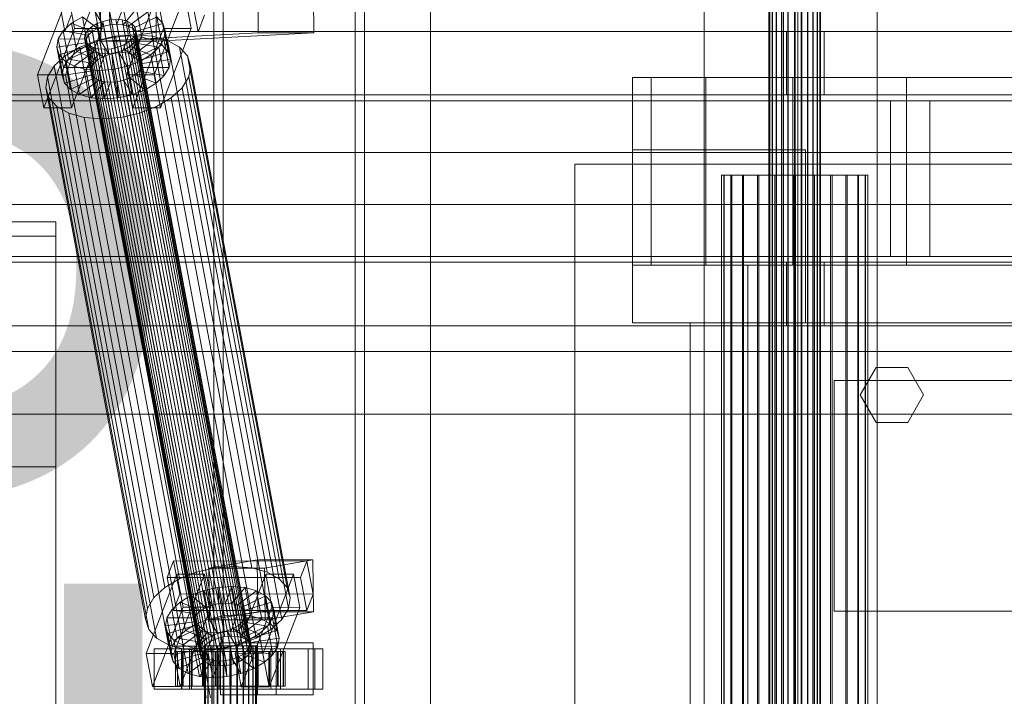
# Model space of a CAD drawing. Header units: millimetres. Extents: x -2233 to 61924, y -68080 to 6847.
# Tile 467 of 656: x 8966 to 9307, y -17870 to -17635. Entities that reach past the tile are written whole.
import ezdxf

# ---------------------------------------------------------------- set-up
doc = ezdxf.new("R2010")
doc.units = ezdxf.units.MM
for name, color, linetype, lineweight in [('COTAS_O', 1, 'Continuous', 0), ('superior_C01', 7, 'Continuous', 0), ('superior_mezcladora', 7, 'Continuous', 0)]:
    doc.layers.add(name, color=color, linetype=linetype, lineweight=lineweight)
doc.dimstyles.new('R19_100', dxfattribs={"dimtxt": 250, "dimasz": 150, "dimexe": 150, "dimexo": 80, "dimgap": 100, "dimtad": 1, "dimtih": 1, "dimtoh": 1, "dimdsep": 46, "dimcen": 0.09, "dimadec": 0, "dimazin": 0, "dimtfac": 1, "dimtdec": 4, "dimtofl": 0, "dimtmove": 0, "dimatfit": 3, "dimfxl": 1, "dimtolj": 1, "dimtzin": 0, "dimarcsym": 0})

# ---------------------------------------------------------------- blocks, each defined once
blk = doc.blocks.new('DIM_R28_41')
at = {"layer": 'COTAS_O'}
for p, q in [((9108.38, -17350), (9063.38, -17500)), ((9808.38, -17350), (9108.38, -17350)), ((9108.38, -18650), (9108.38, -17350)), ((9108.38, -17350), (9153.38, -17500)), ((9108.38, -18650), (9063.38, -18500)), ((9108.38, -18650), (9153.38, -18500)), ((9808.38, -18650), (9108.38, -18650))]:
    blk.add_line(p, q, dxfattribs=at)
blk.add_text('1300 O', height=250, rotation=90, dxfattribs=at).set_placement((9008.38, -18000))

msp = doc.modelspace()

# ---------------------------------------------------------------- linework, layer by layer
at = {"layer": 'superior_C01'}
for p, q in [((9203.297, -17020), (9203.297, -18980)), ((9230.797, -17020), (9230.797, -18980)), ((9235.797, -18980), (9235.797, -17020)), ((9263.297, -18980), (9263.297, -17020)), ((9225.663, -18440), (9225.663, -17560)), ((9225.944, -18440), (9225.944, -17560)), ((9225.996, -18440), (9225.996, -17560)), ((9226.819, -18440), (9226.819, -17560)), ((9226.919, -18440), (9226.919, -17560)), ((9228.228, -18440), (9228.228, -17560)), ((9228.37, -18440), (9228.37, -17560)), ((9230.076, -18440), (9230.076, -17560)), ((9230.25, -18440), (9230.25, -17560)), ((9232.236, -18440), (9232.236, -17560)), ((9232.431, -18440), (9232.431, -17560)), ((9234.562, -18440), (9234.562, -17560)), ((9234.763, -18440), (9234.763, -17560)), ((9236.895, -18440), (9236.895, -17560)), ((9237.089, -18440), (9237.089, -17560)), ((9239.075, -18440), (9239.075, -17560)), ((9239.25, -18440), (9239.25, -17560)), ((9240.955, -18440), (9240.955, -17560)), ((9241.098, -18440), (9241.098, -17560)), ((9242.406, -18440), (9242.406, -17560)), ((9242.507, -18440), (9242.507, -17560)), ((9243.329, -17560), (9243.329, -18440)), ((9243.382, -18440), (9243.382, -17560)), ((9243.662, -18440), (9243.662, -17560)), ((9033.245, -17575), (9033.245, -18425)), ((9036.481, -18425), (9036.481, -17575)), ((9082.164, -18425), (9082.164, -17575)), ((9085.399, -17575), (9085.399, -18425)), ((8993.904, -17624.356), (8993.972, -17642.354)), ((9013.231, -17642.354), (9013.163, -17624.356)), ((9048.604, -17639.486), (9048.535, -17621.488)), ((9067.794, -17621.488), (9067.863, -17639.486)), ((8982.712, -17626.449), (8972.08, -17653.98)), ((8979.38, -17627.592), (8981.532, -17639.061)), ((8981.709, -17653.992), (8992.342, -17626.461)), ((8984.864, -17637.917), (8982.712, -17626.449)), ((8992.342, -17626.461), (8994.494, -17637.929)), ((9013.527, -17626.487), (9002.894, -17654.019)), ((9012.524, -17654.031), (9023.157, -17626.499)), ((9015.679, -17637.955), (9013.527, -17626.487)), ((9023.157, -17626.499), (9025.309, -17637.967)), ((9027.755, -17639.118), (9025.603, -17627.65)), ((8996.88, -17631.1), (8997.233, -17636.643)), ((8998.725, -17640.93), (8996.88, -17631.1)), ((9001.759, -17630.735), (8999.544, -17636.47)), ((9006.351, -17631.112), (9001.719, -17636.649)), ((9003.604, -17640.564), (9001.759, -17630.735)), ((9008.196, -17640.942), (9006.351, -17631.112)), ((8981.532, -17639.061), (8983.747, -17633.325)), ((8983.81, -17636.164), (8987.589, -17633.91)), ((8987.589, -17633.91), (8992.832, -17637.975)), ((8989.433, -17643.74), (8987.589, -17633.91)), ((8992.047, -17632.183), (8994.944, -17637.157)), ((8993.892, -17642.013), (8992.047, -17632.183)), ((8996.926, -17635.005), (8999.237, -17634.832)), ((8999.237, -17634.832), (9001.412, -17635.011)), ((9039.353, -17848.631), (8999.237, -17634.832)), ((9010.344, -17632.206), (9003.61, -17637.167)), ((9013.464, -17633.943), (9005.088, -17637.99)), ((9012.188, -17642.036), (9010.344, -17632.206)), ((9015.308, -17643.772), (9013.464, -17633.943)), ((9013.464, -17633.943), (9015.5, -17636.203)), ((9029.97, -17633.382), (9027.755, -17639.118)), ((8974.231, -17665.449), (8984.864, -17637.917)), ((8980.967, -17638.79), (8983.81, -17636.164)), ((8983.81, -17636.164), (8991.042, -17639.042)), ((8985.654, -17645.994), (8983.81, -17636.164)), ((8994.494, -17637.929), (8983.861, -17665.461)), ((8994.494, -17637.929), (8984.864, -17637.917)), ((8989.388, -17638.648), (8990.734, -17637.404)), ((8990.734, -17637.404), (8992.524, -17636.336)), ((9030.851, -17851.202), (8990.734, -17637.404)), ((8992.832, -17637.975), (8991.042, -17639.042)), ((8992.524, -17636.336), (8994.636, -17635.518)), ((9032.641, -17850.135), (8992.524, -17636.336)), ((8994.944, -17637.157), (8992.832, -17637.975)), ((8992.832, -17637.975), (8994.676, -17647.804)), ((8994.636, -17635.518), (8996.926, -17635.005)), ((9034.753, -17849.317), (8994.636, -17635.518)), ((8997.233, -17636.643), (8994.944, -17637.157)), ((8994.944, -17637.157), (8996.788, -17646.986)), ((9037.042, -17848.804), (8996.926, -17635.005)), ((8999.544, -17636.47), (8997.233, -17636.643)), ((8997.233, -17636.643), (8999.077, -17646.473)), ((8999.544, -17636.47), (9001.388, -17646.3)), ((9001.719, -17636.649), (8999.544, -17636.47)), ((9001.412, -17635.011), (9003.303, -17635.529)), ((9041.528, -17848.809), (9001.412, -17635.011)), ((9001.719, -17636.649), (9003.564, -17646.479)), ((9003.61, -17637.167), (9001.719, -17636.649)), ((9003.303, -17635.529), (9004.781, -17636.352)), ((9043.419, -17849.328), (9003.303, -17635.529)), ((9003.61, -17637.167), (9005.455, -17646.997)), ((9005.088, -17637.99), (9003.61, -17637.167)), ((9004.781, -17636.352), (9005.745, -17637.422)), ((9044.897, -17850.15), (9004.781, -17636.352)), ((9005.046, -17665.487), (9015.679, -17637.955)), ((9005.088, -17637.99), (9006.933, -17647.82)), ((9006.053, -17639.061), (9005.088, -17637.99)), ((9005.745, -17637.422), (9006.13, -17638.668)), ((9045.862, -17851.221), (9005.745, -17637.422)), ((9015.5, -17636.203), (9006.053, -17639.061)), ((9025.309, -17637.967), (9014.676, -17665.499)), ((9017.344, -17646.033), (9015.5, -17636.203)), ((9015.5, -17636.203), (9016.313, -17638.834)), ((9025.309, -17637.967), (9015.679, -17637.955)), ((8978.788, -17644.431), (8979.254, -17641.61)), ((8979.254, -17641.61), (8980.967, -17638.79)), ((8979.254, -17641.61), (8988.884, -17641.622)), ((8981.098, -17651.44), (8979.254, -17641.61)), ((8980.967, -17638.79), (8989.695, -17640.286)), ((8982.811, -17648.62), (8980.967, -17638.79)), ((8981.532, -17639.061), (9027.755, -17639.118)), ((8988.356, -17641.32), (8988.576, -17639.983)), ((8988.741, -17642.566), (8988.356, -17641.32)), ((9028.472, -17855.119), (8988.356, -17641.32)), ((8988.576, -17639.983), (8989.388, -17638.648)), ((9028.693, -17853.782), (8988.576, -17639.983)), ((8988.884, -17641.622), (8988.663, -17642.958)), ((8989.695, -17640.286), (8988.884, -17641.622)), ((8988.884, -17641.622), (8990.728, -17651.452)), ((9029.504, -17852.446), (8989.388, -17638.648)), ((8991.042, -17639.042), (8989.695, -17640.286)), ((8989.695, -17640.286), (8991.539, -17650.116)), ((8991.042, -17639.042), (8992.886, -17648.872)), ((8992.653, -17642.107), (8999.114, -17640.659)), ((8998.725, -17640.93), (8993.892, -17642.013)), ((9048.604, -17639.486), (8993.972, -17642.354)), ((9003.604, -17640.564), (8998.725, -17640.93)), ((8999.077, -17646.473), (8998.725, -17640.93)), ((8999.114, -17640.659), (9005.636, -17640.17)), ((9033.697, -17824.968), (8999.114, -17640.659)), ((9001.388, -17646.3), (9003.604, -17640.564)), ((9003.564, -17646.479), (9008.196, -17640.942)), ((9008.196, -17640.942), (9003.604, -17640.564)), ((9005.098, -17641.341), (9003.752, -17642.585)), ((9005.91, -17640.005), (9005.098, -17641.341)), ((9045.215, -17855.139), (9005.098, -17641.341)), ((9005.406, -17642.979), (9006.217, -17641.643)), ((9005.636, -17640.17), (9011.775, -17640.674)), ((9040.219, -17824.479), (9005.636, -17640.17)), ((9006.13, -17638.668), (9005.91, -17640.005)), ((9005.91, -17640.005), (9046.026, -17853.804)), ((9006.053, -17639.061), (9007.897, -17648.891)), ((9006.438, -17640.307), (9006.053, -17639.061)), ((9046.247, -17852.467), (9006.13, -17638.668)), ((9006.217, -17641.643), (9006.438, -17640.307)), ((9006.217, -17641.643), (9015.847, -17641.655)), ((9008.062, -17651.473), (9006.217, -17641.643)), ((9016.313, -17638.834), (9006.438, -17640.307)), ((9006.438, -17640.307), (9008.282, -17650.137)), ((9012.188, -17642.036), (9008.196, -17640.942)), ((9011.775, -17640.674), (9017.112, -17642.137)), ((9046.358, -17824.984), (9011.775, -17640.674)), ((9067.863, -17639.486), (9013.231, -17642.354)), ((9015.847, -17641.655), (9014.134, -17644.475)), ((9016.313, -17638.834), (9015.847, -17641.655)), ((9015.847, -17641.655), (9017.691, -17651.485)), ((9018.157, -17648.664), (9016.313, -17638.834)), ((9067.863, -17639.486), (9048.604, -17639.486)), ((8978.788, -17644.431), (8988.663, -17642.958)), ((8979.601, -17647.062), (8978.788, -17644.431)), ((8980.633, -17654.261), (8978.788, -17644.431)), ((8979.601, -17647.062), (8989.048, -17644.204)), ((8981.64, -17647.428), (8986.693, -17644.416)), ((8989.433, -17643.74), (8985.654, -17645.994)), ((8986.693, -17644.416), (8992.653, -17642.107)), ((9021.276, -17828.725), (8986.693, -17644.416)), ((8988.663, -17642.958), (8989.048, -17644.204)), ((8988.663, -17642.958), (8990.507, -17652.788)), ((8989.705, -17643.637), (8988.741, -17642.566)), ((9028.857, -17856.365), (8988.741, -17642.566)), ((8989.048, -17644.204), (8990.012, -17645.275)), ((8989.048, -17644.204), (8990.892, -17654.034)), ((8993.892, -17642.013), (8989.433, -17643.74)), ((8994.676, -17647.804), (8989.433, -17643.74)), ((8991.183, -17644.459), (8989.705, -17643.637)), ((9029.821, -17857.435), (8989.705, -17643.637)), ((8993.074, -17644.978), (8991.183, -17644.459)), ((9031.299, -17858.258), (8991.183, -17644.459)), ((9027.236, -17826.416), (8992.653, -17642.107)), ((8995.249, -17645.156), (8993.074, -17644.978)), ((9033.191, -17858.776), (8993.074, -17644.978)), ((8996.788, -17646.986), (8993.892, -17642.013)), ((8993.972, -17642.354), (9013.231, -17642.354)), ((8997.56, -17644.983), (8995.249, -17645.156)), ((9035.366, -17858.955), (8995.249, -17645.156)), ((8999.85, -17644.47), (8997.56, -17644.983)), ((9037.677, -17858.782), (8997.56, -17644.983)), ((9001.962, -17643.652), (8999.85, -17644.47)), ((9039.966, -17858.269), (8999.85, -17644.47)), ((9003.752, -17642.585), (9001.962, -17643.652)), ((9042.078, -17857.451), (9001.962, -17643.652)), ((9002.269, -17645.29), (9004.059, -17644.223)), ((9043.868, -17856.383), (9003.752, -17642.585)), ((9004.059, -17644.223), (9005.406, -17642.979)), ((9011.291, -17647.101), (9004.059, -17644.223)), ((9004.059, -17644.223), (9005.904, -17654.053)), ((9014.134, -17644.475), (9005.406, -17642.979)), ((9005.406, -17642.979), (9007.25, -17652.809)), ((9005.455, -17646.997), (9012.188, -17642.036)), ((9006.933, -17647.82), (9015.308, -17643.772)), ((9014.134, -17644.475), (9011.291, -17647.101)), ((9015.308, -17643.772), (9012.188, -17642.036)), ((9015.978, -17654.305), (9014.134, -17644.475)), ((9017.344, -17646.033), (9015.308, -17643.772)), ((9017.112, -17642.137), (9021.284, -17644.459)), ((9051.695, -17826.446), (9017.112, -17642.137)), ((9021.284, -17644.459), (9024.005, -17647.481)), ((9055.867, -17828.768), (9021.284, -17644.459)), ((8977.84, -17650.939), (8981.64, -17647.428)), ((8981.637, -17649.322), (8979.601, -17647.062)), ((8981.445, -17656.892), (8979.601, -17647.062)), ((8982.811, -17648.62), (8981.098, -17651.44)), ((8981.637, -17649.322), (8990.012, -17645.275)), ((9016.224, -17831.737), (8981.64, -17647.428)), ((8985.654, -17645.994), (8982.811, -17648.62)), ((8991.539, -17650.116), (8982.811, -17648.62)), ((8984.757, -17651.059), (8991.491, -17646.098)), ((8992.886, -17648.872), (8985.654, -17645.994)), ((8988.75, -17652.153), (8993.382, -17646.616)), ((8990.012, -17645.275), (8991.491, -17646.098)), ((8990.012, -17645.275), (8991.857, -17655.105)), ((8991.491, -17646.098), (8993.382, -17646.616)), ((8991.491, -17646.098), (8993.335, -17655.927)), ((8992.886, -17648.872), (8994.676, -17647.804)), ((8993.342, -17652.53), (8995.557, -17646.795)), ((8993.382, -17646.616), (8995.557, -17646.795)), ((8993.382, -17646.616), (8995.226, -17656.446)), ((8994.676, -17647.804), (8996.788, -17646.986)), ((8995.557, -17646.795), (8997.868, -17646.622)), ((8995.557, -17646.795), (8997.401, -17656.624)), ((8996.788, -17646.986), (8999.077, -17646.473)), ((8997.868, -17646.622), (9000.157, -17646.108)), ((8998.22, -17652.165), (8997.868, -17646.622)), ((8997.868, -17646.622), (8999.712, -17656.451)), ((8999.077, -17646.473), (9001.388, -17646.3)), ((9000.157, -17646.108), (9002.269, -17645.29)), ((9003.054, -17651.082), (9000.157, -17646.108)), ((9000.157, -17646.108), (9002.002, -17655.938)), ((9001.388, -17646.3), (9003.564, -17646.479)), ((9007.512, -17649.355), (9002.269, -17645.29)), ((9002.269, -17645.29), (9004.113, -17655.12)), ((9003.564, -17646.479), (9005.455, -17646.997)), ((9005.455, -17646.997), (9006.933, -17647.82)), ((9006.933, -17647.82), (9007.897, -17648.891)), ((9011.291, -17647.101), (9007.512, -17649.355)), ((9007.897, -17648.891), (9017.344, -17646.033)), ((9013.136, -17656.931), (9011.291, -17647.101)), ((9018.157, -17648.664), (9017.344, -17646.033)), ((9024.005, -17647.481), (9025.092, -17650.998)), ((9058.588, -17831.79), (9024.005, -17647.481)), ((8975.55, -17654.709), (8977.84, -17650.939)), ((9012.423, -17835.248), (8977.84, -17650.939)), ((8981.098, -17651.44), (8980.633, -17654.261)), ((8990.728, -17651.452), (8981.098, -17651.44)), ((8984.757, -17651.059), (8981.637, -17649.322)), ((8983.481, -17659.152), (8981.637, -17649.322)), ((8988.75, -17652.153), (8984.757, -17651.059)), ((8986.602, -17660.889), (8984.757, -17651.059)), ((8990.507, -17652.788), (8990.728, -17651.452)), ((8990.728, -17651.452), (8991.539, -17650.116)), ((8991.539, -17650.116), (8992.886, -17648.872)), ((9003.054, -17651.082), (8998.22, -17652.165)), ((9007.512, -17649.355), (9003.054, -17651.082)), ((9004.898, -17660.912), (9003.054, -17651.082)), ((9008.062, -17651.473), (9007.25, -17652.809)), ((9009.356, -17659.184), (9007.512, -17649.355)), ((9007.897, -17648.891), (9008.282, -17650.137)), ((9008.282, -17650.137), (9008.062, -17651.473)), ((9017.691, -17651.485), (9008.062, -17651.473)), ((9008.282, -17650.137), (9018.157, -17648.664)), ((9015.978, -17654.305), (9017.691, -17651.485)), ((9017.691, -17651.485), (9018.157, -17648.664)), ((9025.092, -17650.998), (9024.469, -17654.769)), ((9059.675, -17835.307), (9025.092, -17650.998)), ((8981.709, -17653.992), (8972.08, -17653.98)), ((8972.08, -17653.98), (8974.231, -17665.449)), ((8974.927, -17658.48), (8975.55, -17654.709)), ((9010.133, -17839.018), (8975.55, -17654.709)), ((8990.507, -17652.788), (8980.633, -17654.261)), ((8980.633, -17654.261), (8981.445, -17656.892)), ((8990.892, -17654.034), (8981.445, -17656.892)), ((8983.861, -17665.461), (8981.709, -17653.992)), ((8991.857, -17655.105), (8983.481, -17659.152)), ((8993.342, -17652.53), (8988.75, -17652.153)), ((8990.594, -17661.983), (8988.75, -17652.153)), ((8990.892, -17654.034), (8990.507, -17652.788)), ((8991.857, -17655.105), (8990.892, -17654.034)), ((8993.335, -17655.927), (8991.857, -17655.105)), ((8998.22, -17652.165), (8993.342, -17652.53)), ((8995.186, -17662.36), (8993.342, -17652.53)), ((9000.065, -17661.995), (8998.22, -17652.165)), ((9004.113, -17655.12), (9002.002, -17655.938)), ((9012.524, -17654.031), (9002.894, -17654.019)), ((9002.894, -17654.019), (9005.046, -17665.487)), ((9005.904, -17654.053), (9004.113, -17655.12)), ((9004.113, -17655.12), (9009.356, -17659.184)), ((9007.25, -17652.809), (9005.904, -17654.053)), ((9005.904, -17654.053), (9013.136, -17656.931)), ((9007.25, -17652.809), (9015.978, -17654.305)), ((9014.676, -17665.499), (9012.524, -17654.031)), ((9013.136, -17656.931), (9015.978, -17654.305)), ((9024.469, -17654.769), (9022.179, -17658.539)), ((9024.469, -17654.769), (9059.052, -17839.078)), ((8976.014, -17661.997), (8974.927, -17658.48)), ((9009.511, -17842.789), (8974.927, -17658.48)), ((8981.445, -17656.892), (8983.481, -17659.152)), ((8993.335, -17655.927), (8986.602, -17660.889)), ((8995.226, -17656.446), (8990.594, -17661.983)), ((8995.226, -17656.446), (8993.335, -17655.927)), ((8997.401, -17656.624), (8995.186, -17662.36)), ((8997.401, -17656.624), (8995.226, -17656.446)), ((8999.712, -17656.451), (8997.401, -17656.624)), ((9002.002, -17655.938), (8999.712, -17656.451)), ((8999.712, -17656.451), (9000.065, -17661.995)), ((9002.002, -17655.938), (9004.898, -17660.912)), ((9009.356, -17659.184), (9013.136, -17656.931)), ((9022.179, -17658.539), (9018.379, -17662.05)), ((9056.762, -17842.848), (9022.179, -17658.539)), ((8978.736, -17665.019), (8976.014, -17661.997)), ((9010.597, -17846.306), (8976.014, -17661.997)), ((8983.481, -17659.152), (8986.602, -17660.889)), ((8986.602, -17660.889), (8990.594, -17661.983)), ((8990.594, -17661.983), (8995.186, -17662.36)), ((8995.186, -17662.36), (9000.065, -17661.995)), ((9000.065, -17661.995), (9004.898, -17660.912)), ((9004.898, -17660.912), (9009.356, -17659.184)), ((9018.379, -17662.05), (9013.326, -17665.062)), ((9052.962, -17846.359), (9018.379, -17662.05)), ((8974.231, -17665.449), (8983.861, -17665.461)), ((8982.907, -17667.341), (8978.736, -17665.019)), ((9013.319, -17849.328), (8978.736, -17665.019)), ((9005.046, -17665.487), (9014.676, -17665.499)), ((9013.326, -17665.062), (9007.367, -17667.371)), ((9047.91, -17849.371), (9013.326, -17665.062)), ((8988.244, -17668.803), (8982.907, -17667.341)), ((9017.49, -17851.65), (8982.907, -17667.341)), ((8994.383, -17669.308), (8988.244, -17668.803)), ((9022.827, -17853.113), (8988.244, -17668.803)), ((9000.905, -17668.819), (8994.383, -17669.308)), ((9007.367, -17667.371), (9000.905, -17668.819)), ((9035.488, -17853.128), (9000.905, -17668.819)), ((9041.95, -17851.68), (9007.367, -17667.371)), ((9028.966, -17853.617), (8994.383, -17669.308)), ((9210.056, -17688.85), (9209.264, -17688.85)), ((9209.264, -17688.85), (9210.203, -17688.85)), ((9209.264, -18311.15), (9209.264, -17688.85)), ((9212.525, -17688.85), (9210.056, -17688.85)), ((9210.056, -18311.15), (9210.056, -17688.85)), ((9210.203, -17688.85), (9212.809, -17688.85)), ((9210.203, -18311.15), (9210.203, -17688.85)), ((9216.502, -17688.85), (9212.525, -17688.85)), ((9212.525, -18311.15), (9212.525, -17688.85)), ((9212.809, -17688.85), (9216.904, -17688.85)), ((9212.809, -18311.15), (9212.809, -17688.85)), ((9221.717, -17688.85), (9216.502, -17688.85)), ((9216.502, -18311.15), (9216.502, -17688.85)), ((9216.904, -17688.85), (9222.21, -17688.85)), ((9216.904, -18311.15), (9216.904, -17688.85)), ((9227.814, -17688.85), (9221.717, -17688.85)), ((9221.717, -18311.15), (9221.717, -17688.85)), ((9222.21, -17688.85), (9228.364, -17688.85)), ((9222.21, -18311.15), (9222.21, -17688.85)), ((9234.378, -17688.85), (9227.814, -17688.85)), ((9227.814, -18311.15), (9227.814, -17688.85)), ((9228.364, -17688.85), (9234.947, -17688.85)), ((9228.364, -18311.15), (9228.364, -17688.85)), ((9240.962, -17688.85), (9234.378, -17688.85)), ((9234.378, -18311.15), (9234.378, -17688.85)), ((9234.947, -17688.85), (9241.511, -17688.85)), ((9234.947, -18311.15), (9234.947, -17688.85)), ((9247.116, -17688.85), (9240.962, -17688.85)), ((9240.962, -18311.15), (9240.962, -17688.85)), ((9241.511, -17688.85), (9247.608, -17688.85)), ((9241.511, -18311.15), (9241.511, -17688.85)), ((9252.421, -17688.85), (9247.116, -17688.85)), ((9247.116, -18311.15), (9247.116, -17688.85)), ((9247.608, -17688.85), (9252.823, -17688.85)), ((9247.608, -18311.15), (9247.608, -17688.85)), ((9256.516, -17688.85), (9252.421, -17688.85)), ((9252.421, -18311.15), (9252.421, -17688.85)), ((9252.823, -17688.85), (9256.801, -17688.85)), ((9252.823, -18311.15), (9252.823, -17688.85)), ((9259.122, -17688.85), (9256.516, -17688.85)), ((9256.516, -18311.15), (9256.516, -17688.85)), ((9256.801, -17688.85), (9259.269, -17688.85)), ((9256.801, -18311.15), (9256.801, -17688.85)), ((9260.061, -17688.85), (9259.122, -17688.85)), ((9259.122, -17688.85), (9259.122, -18311.15)), ((9259.269, -17688.85), (9260.061, -17688.85)), ((9259.269, -18311.15), (9259.269, -17688.85)), ((9260.061, -18311.15), (9260.061, -17688.85)), ((1103.221, -17750), (10242.208, -17750)), ((10243.564, -17750), (1104.577, -17750)), ((8578.496, -17771.702), (9012.039, -17771.702)), ((9013.647, -17771.702), (8580.104, -17771.702)), ((9012.039, -17771.702), (9030.483, -17870)), ((9012.039, -17771.702), (9013.647, -17771.702)), ((9012.039, -17771.702), (9445.582, -17771.702)), ((9032.091, -17870), (9013.647, -17771.702)), ((9447.19, -17771.702), (9013.647, -17771.702)), ((9019.253, -17822.549), (9017.037, -17828.285)), ((9021.404, -17834.017), (9019.253, -17822.549)), ((9019.253, -17822.549), (9065.475, -17822.606)), ((9048.227, -17822.189), (9031.483, -17825.057)), ((9048.45, -17840.17), (9048.227, -17822.189)), ((9048.227, -17822.189), (9067.486, -17822.189)), ((9050.742, -17825.057), (9067.486, -17822.189)), ((9063.26, -17828.342), (9065.475, -17822.606)), ((9065.475, -17822.606), (9067.627, -17834.074)), ((9067.486, -17822.189), (9067.71, -17840.17)), ((9033.697, -17824.968), (9027.236, -17826.416)), ((9050.742, -17825.057), (9031.483, -17825.057)), ((9031.483, -17825.057), (9031.707, -17843.038)), ((9040.219, -17824.479), (9033.697, -17824.968)), ((9046.358, -17824.984), (9040.219, -17824.479)), ((9051.695, -17826.446), (9046.358, -17824.984)), ((9050.966, -17843.038), (9050.742, -17825.057)), ((9020.369, -17827.141), (9009.737, -17854.673)), ((9021.276, -17828.725), (9016.224, -17831.737)), ((9063.26, -17828.342), (9017.037, -17828.285)), ((9017.037, -17828.285), (9019.189, -17839.753)), ((9019.366, -17854.685), (9029.999, -17827.153)), ((9022.521, -17838.609), (9020.369, -17827.141)), ((9020.369, -17827.141), (9029.999, -17827.153)), ((9027.236, -17826.416), (9021.276, -17828.725)), ((9029.999, -17827.153), (9032.151, -17838.621)), ((9051.184, -17827.179), (9040.552, -17854.711)), ((9050.181, -17854.723), (9060.814, -17827.191)), ((9053.336, -17838.647), (9051.184, -17827.179)), ((9051.184, -17827.179), (9060.814, -17827.191)), ((9055.867, -17828.768), (9051.695, -17826.446)), ((9058.588, -17831.79), (9055.867, -17828.768)), ((9060.814, -17827.191), (9062.966, -17838.659)), ((9065.412, -17839.81), (9063.26, -17828.342)), ((9016.224, -17831.737), (9012.423, -17835.248)), ((9025.246, -17834.603), (9029.704, -17832.875)), ((9029.704, -17832.875), (9034.537, -17831.792)), ((9029.704, -17832.875), (9032.601, -17837.849)), ((9031.549, -17842.705), (9029.704, -17832.875)), ((9034.537, -17831.792), (9039.416, -17831.427)), ((9034.537, -17831.792), (9034.89, -17837.336)), ((9036.382, -17841.622), (9034.537, -17831.792)), ((9039.416, -17831.427), (9037.201, -17837.163)), ((9044.008, -17831.804), (9039.376, -17837.341)), ((9041.261, -17841.257), (9039.416, -17831.427)), ((9039.416, -17831.427), (9044.008, -17831.804)), ((9048.001, -17832.898), (9041.267, -17837.86)), ((9045.853, -17841.634), (9044.008, -17831.804)), ((9044.008, -17831.804), (9048.001, -17832.898)), ((9049.845, -17842.728), (9048.001, -17832.898)), ((9048.001, -17832.898), (9051.121, -17834.635)), ((9059.675, -17835.307), (9058.588, -17831.79)), ((9012.423, -17835.248), (9010.133, -17839.018)), ((9019.189, -17839.753), (9021.404, -17834.017)), ((9067.627, -17834.074), (9021.404, -17834.017)), ((9021.467, -17836.856), (9025.246, -17834.603)), ((9025.246, -17834.603), (9030.489, -17838.667)), ((9027.091, -17844.433), (9025.246, -17834.603)), ((9051.121, -17834.635), (9042.746, -17838.682)), ((9052.966, -17844.465), (9051.121, -17834.635)), ((9051.121, -17834.635), (9053.157, -17836.895)), ((9059.052, -17839.078), (9059.675, -17835.307)), ((9067.627, -17834.074), (9065.412, -17839.81)), ((9010.133, -17839.018), (9009.511, -17842.789)), ((9011.888, -17866.141), (9022.521, -17838.609)), ((9016.911, -17842.302), (9018.624, -17839.482)), ((9018.624, -17839.482), (9021.467, -17836.856)), ((9018.624, -17839.482), (9027.352, -17840.978)), ((9020.468, -17849.312), (9018.624, -17839.482)), ((9019.189, -17839.753), (9065.412, -17839.81)), ((9021.467, -17836.856), (9028.699, -17839.734)), ((9023.311, -17846.686), (9021.467, -17836.856)), ((9032.151, -17838.621), (9021.518, -17866.153)), ((9032.151, -17838.621), (9022.521, -17838.609)), ((9028.699, -17839.734), (9027.352, -17840.978)), ((9030.489, -17838.667), (9028.699, -17839.734)), ((9028.699, -17839.734), (9030.543, -17849.564)), ((9032.601, -17837.849), (9030.489, -17838.667)), ((9030.489, -17838.667), (9032.333, -17848.497)), ((9034.89, -17837.336), (9032.601, -17837.849)), ((9032.601, -17837.849), (9034.445, -17847.679)), ((9037.201, -17837.163), (9034.89, -17837.336)), ((9034.89, -17837.336), (9036.735, -17847.165)), ((9037.201, -17837.163), (9039.046, -17846.992)), ((9039.376, -17837.341), (9037.201, -17837.163)), ((9039.376, -17837.341), (9041.221, -17847.171)), ((9041.267, -17837.86), (9039.376, -17837.341)), ((9041.267, -17837.86), (9043.112, -17847.689)), ((9042.746, -17838.682), (9041.267, -17837.86)), ((9042.703, -17866.179), (9053.336, -17838.647)), ((9042.746, -17838.682), (9044.59, -17848.512)), ((9043.71, -17839.753), (9042.746, -17838.682)), ((9053.157, -17836.895), (9043.71, -17839.753)), ((9043.71, -17839.753), (9045.554, -17849.583)), ((9044.095, -17840.999), (9043.71, -17839.753)), ((9053.97, -17839.526), (9044.095, -17840.999)), ((9062.966, -17838.659), (9052.333, -17866.191)), ((9055.001, -17846.725), (9053.157, -17836.895)), ((9053.157, -17836.895), (9053.97, -17839.526)), ((9062.966, -17838.659), (9053.336, -17838.647)), ((9053.97, -17839.526), (9053.504, -17842.347)), ((9055.814, -17849.356), (9053.97, -17839.526)), ((9056.762, -17842.848), (9059.052, -17839.078)), ((9009.511, -17842.789), (9010.597, -17846.306)), ((9016.445, -17845.123), (9016.911, -17842.302)), ((9016.911, -17842.302), (9026.541, -17842.314)), ((9018.756, -17852.132), (9016.911, -17842.302)), ((9026.541, -17842.314), (9026.32, -17843.65)), ((9027.352, -17840.978), (9026.541, -17842.314)), ((9026.541, -17842.314), (9028.385, -17852.144)), ((9031.549, -17842.705), (9027.091, -17844.433)), ((9027.352, -17840.978), (9029.197, -17850.808)), ((9036.382, -17841.622), (9031.549, -17842.705)), ((9034.445, -17847.679), (9031.549, -17842.705)), ((9048.45, -17840.17), (9031.707, -17843.038)), ((9031.707, -17843.038), (9050.966, -17843.038)), ((9041.261, -17841.257), (9036.382, -17841.622)), ((9036.735, -17847.165), (9036.382, -17841.622)), ((9039.046, -17846.992), (9041.261, -17841.257)), ((9041.221, -17847.171), (9045.853, -17841.634)), ((9045.853, -17841.634), (9041.261, -17841.257)), ((9043.063, -17843.671), (9043.874, -17842.335)), ((9043.112, -17847.689), (9049.845, -17842.728)), ((9043.874, -17842.335), (9044.095, -17840.999)), ((9043.874, -17842.335), (9053.504, -17842.347)), ((9045.719, -17852.165), (9043.874, -17842.335)), ((9044.095, -17840.999), (9045.939, -17850.829)), ((9049.845, -17842.728), (9045.853, -17841.634)), ((9067.71, -17840.17), (9048.45, -17840.17)), ((9052.966, -17844.465), (9049.845, -17842.728)), ((9067.71, -17840.17), (9050.966, -17843.038)), ((9053.504, -17842.347), (9051.791, -17845.167)), ((9052.962, -17846.359), (9056.762, -17842.848)), ((9053.504, -17842.347), (9055.348, -17852.177)), ((9010.597, -17846.306), (9013.319, -17849.328)), ((9016.445, -17845.123), (9026.32, -17843.65)), ((9017.258, -17847.754), (9016.445, -17845.123)), ((9018.29, -17854.953), (9016.445, -17845.123)), ((9017.258, -17847.754), (9026.705, -17844.897)), ((9019.294, -17850.015), (9027.67, -17845.967)), ((9023.311, -17846.686), (9020.468, -17849.312)), ((9027.091, -17844.433), (9023.311, -17846.686)), ((9030.543, -17849.564), (9023.311, -17846.686)), ((9026.32, -17843.65), (9026.705, -17844.897)), ((9026.32, -17843.65), (9028.165, -17853.48)), ((9026.705, -17844.897), (9027.67, -17845.967)), ((9026.705, -17844.897), (9028.55, -17854.726)), ((9032.333, -17848.497), (9027.091, -17844.433)), ((9027.67, -17845.967), (9029.148, -17846.79)), ((9027.67, -17845.967), (9029.514, -17855.797)), ((9037.814, -17846.801), (9039.926, -17845.983)), ((9039.926, -17845.983), (9041.716, -17844.915)), ((9045.169, -17850.047), (9039.926, -17845.983)), ((9039.926, -17845.983), (9041.771, -17855.812)), ((9041.716, -17844.915), (9043.063, -17843.671)), ((9048.948, -17847.793), (9041.716, -17844.915)), ((9041.716, -17844.915), (9043.561, -17854.745)), ((9051.791, -17845.167), (9043.063, -17843.671)), ((9043.063, -17843.671), (9044.907, -17853.501)), ((9044.59, -17848.512), (9052.966, -17844.465)), ((9047.91, -17849.371), (9052.962, -17846.359)), ((9051.791, -17845.167), (9048.948, -17847.793)), ((9053.636, -17854.997), (9051.791, -17845.167)), ((9055.001, -17846.725), (9052.966, -17844.465)), ((9013.319, -17849.328), (9017.49, -17851.65)), ((9019.294, -17850.015), (9017.258, -17847.754)), ((9019.102, -17857.584), (9017.258, -17847.754)), ((9020.468, -17849.312), (9018.756, -17852.132)), ((9022.414, -17851.751), (9019.294, -17850.015)), ((9021.138, -17859.844), (9019.294, -17850.015)), ((9029.197, -17850.808), (9020.468, -17849.312)), ((9022.414, -17851.751), (9029.148, -17846.79)), ((9026.407, -17852.845), (9031.039, -17847.308)), ((9029.148, -17846.79), (9031.039, -17847.308)), ((9029.148, -17846.79), (9030.992, -17856.62)), ((9029.197, -17850.808), (9030.543, -17849.564)), ((9030.543, -17849.564), (9032.333, -17848.497)), ((9032.641, -17850.135), (9030.851, -17851.202)), ((9030.999, -17853.223), (9033.214, -17847.487)), ((9031.039, -17847.308), (9033.214, -17847.487)), ((9031.039, -17847.308), (9032.883, -17857.138)), ((9032.333, -17848.497), (9034.445, -17847.679)), ((9034.753, -17849.317), (9032.641, -17850.135)), ((9033.214, -17847.487), (9035.525, -17847.314)), ((9033.214, -17847.487), (9035.058, -17857.317)), ((9034.445, -17847.679), (9036.735, -17847.165)), ((9037.042, -17848.804), (9034.753, -17849.317)), ((9035.525, -17847.314), (9037.814, -17846.801)), ((9035.878, -17852.857), (9035.525, -17847.314)), ((9035.525, -17847.314), (9037.369, -17857.144)), ((9036.735, -17847.165), (9039.046, -17846.992)), ((9039.353, -17848.631), (9037.042, -17848.804)), ((9040.711, -17851.774), (9037.814, -17846.801)), ((9037.814, -17846.801), (9039.659, -17856.631)), ((9039.046, -17846.992), (9041.221, -17847.171)), ((9041.528, -17848.809), (9039.353, -17848.631)), ((9045.169, -17850.047), (9040.711, -17851.774)), ((9041.221, -17847.171), (9043.112, -17847.689)), ((9043.419, -17849.328), (9041.528, -17848.809)), ((9041.95, -17851.68), (9047.91, -17849.371)), ((9043.112, -17847.689), (9044.59, -17848.512)), ((9044.897, -17850.15), (9043.419, -17849.328)), ((9044.59, -17848.512), (9045.554, -17849.583)), ((9048.948, -17847.793), (9045.169, -17850.047)), ((9047.013, -17859.877), (9045.169, -17850.047)), ((9045.554, -17849.583), (9055.001, -17846.725)), ((9045.554, -17849.583), (9045.939, -17850.829)), ((9045.939, -17850.829), (9055.814, -17849.356)), ((9050.793, -17857.623), (9048.948, -17847.793)), ((9055.814, -17849.356), (9055.001, -17846.725)), ((9055.348, -17852.177), (9055.814, -17849.356)), ((9022.146, -17853), (9012.516, -17853)), ((9012.516, -17853), (9012.516, -17867)), ((9025.458, -17853), (9012.516, -17853)), ((9017.49, -17851.65), (9022.827, -17853.113)), ((9018.756, -17852.132), (9018.29, -17854.953)), ((9028.165, -17853.48), (9018.29, -17854.953)), ((9028.385, -17852.144), (9018.756, -17852.132)), ((9068.252, -17853), (9022.029, -17853)), ((9022.029, -17853), (9022.029, -17867)), ((9024.726, -17853), (9022.029, -17853)), ((9022.146, -17867), (9022.146, -17853)), ((9022.146, -17853), (9035.087, -17853)), ((9026.407, -17852.845), (9022.414, -17851.751)), ((9024.259, -17861.581), (9022.414, -17851.751)), ((9022.827, -17853.113), (9028.966, -17853.617)), ((9024.726, -17867), (9024.726, -17853)), ((9024.726, -17853), (9070.948, -17853)), ((9025.458, -17867), (9025.458, -17853)), ((9025.458, -17853), (9035.087, -17853)), ((9030.999, -17853.223), (9026.407, -17852.845)), ((9028.251, -17862.675), (9026.407, -17852.845)), ((9028.165, -17853.48), (9028.385, -17852.144)), ((9028.55, -17854.726), (9028.165, -17853.48)), ((9028.385, -17852.144), (9029.197, -17850.808)), ((9029.504, -17852.446), (9028.693, -17853.782)), ((9028.966, -17853.617), (9035.488, -17853.128)), ((9030.851, -17851.202), (9029.504, -17852.446)), ((9030.221, -17852), (9029.94, -17852)), ((9029.94, -17852), (9030.273, -17852)), ((9029.94, -18148), (9029.94, -17852)), ((9031.095, -17852), (9030.221, -17852)), ((9030.221, -18148), (9030.221, -17852)), ((9030.273, -17852), (9031.196, -17852)), ((9030.273, -18148), (9030.273, -17852)), ((9035.878, -17852.857), (9030.999, -17853.223)), ((9032.843, -17863.052), (9030.999, -17853.223)), ((9032.505, -17852), (9031.095, -17852)), ((9031.095, -18148), (9031.095, -17852)), ((9031.196, -17852), (9032.647, -17852)), ((9031.196, -18148), (9031.196, -17852)), ((9034.352, -17852), (9032.505, -17852)), ((9032.505, -18148), (9032.505, -17852)), ((9032.647, -17852), (9034.527, -17852)), ((9032.647, -18148), (9032.647, -17852)), ((9036.513, -17852), (9034.352, -17852)), ((9034.352, -18148), (9034.352, -17852)), ((9034.527, -17852), (9036.708, -17852)), ((9034.527, -18148), (9034.527, -17852)), ((9035.087, -17853), (9035.087, -17867)), ((9035.488, -17853.128), (9041.95, -17851.68)), ((9054.77, -17851), (9035.511, -17851)), ((9035.511, -17851), (9035.511, -17869)), ((9048.345, -17851), (9035.511, -17851)), ((9040.711, -17851.774), (9035.878, -17852.857)), ((9037.722, -17862.687), (9035.878, -17852.857)), ((9038.839, -17852), (9036.513, -17852)), ((9036.513, -18148), (9036.513, -17852)), ((9036.708, -17852), (9039.04, -17852)), ((9036.708, -18148), (9036.708, -17852)), ((9041.171, -17852), (9038.839, -17852)), ((9038.839, -18148), (9038.839, -17852)), ((9039.04, -17852), (9041.366, -17852)), ((9039.04, -18148), (9039.04, -17852)), ((9042.555, -17861.604), (9040.711, -17851.774)), ((9043.352, -17852), (9041.171, -17852)), ((9041.171, -18148), (9041.171, -17852)), ((9041.366, -17852), (9043.526, -17852)), ((9041.366, -18148), (9041.366, -17852)), ((9052.961, -17853), (9043.331, -17853)), ((9043.331, -17853), (9043.331, -17867)), ((9056.273, -17853), (9043.331, -17853)), ((9045.232, -17852), (9043.352, -17852)), ((9043.352, -18148), (9043.352, -17852)), ((9043.526, -17852), (9045.374, -17852)), ((9043.526, -18148), (9043.526, -17852)), ((9044.907, -17853.501), (9043.561, -17854.745)), ((9045.862, -17851.221), (9044.897, -17850.15)), ((9045.719, -17852.165), (9044.907, -17853.501)), ((9044.907, -17853.501), (9053.636, -17854.997)), ((9046.683, -17852), (9045.232, -17852)), ((9045.232, -18148), (9045.232, -17852)), ((9045.374, -17852), (9046.784, -17852)), ((9045.374, -18148), (9045.374, -17852)), ((9045.939, -17850.829), (9045.719, -17852.165)), ((9055.348, -17852.177), (9045.719, -17852.165)), ((9046.247, -17852.467), (9045.862, -17851.221)), ((9046.026, -17853.804), (9046.247, -17852.467)), ((9047.606, -17852), (9046.683, -17852)), ((9046.683, -18148), (9046.683, -17852)), ((9046.784, -17852), (9047.658, -17852)), ((9046.784, -18148), (9046.784, -17852)), ((9047.939, -17852), (9047.606, -17852)), ((9047.606, -17852), (9047.606, -18148)), ((9047.658, -17852), (9047.939, -17852)), ((9047.658, -18148), (9047.658, -17852)), ((9047.939, -18148), (9047.939, -17852)), ((9048.345, -17869), (9048.345, -17851)), ((9048.345, -17851), (9067.604, -17851)), ((9052.961, -17867), (9052.961, -17853)), ((9052.961, -17853), (9065.902, -17853)), ((9053.636, -17854.997), (9055.348, -17852.177)), ((9054.77, -17869), (9054.77, -17851)), ((9054.77, -17851), (9067.604, -17851)), ((9056.273, -17867), (9056.273, -17853)), ((9056.273, -17853), (9065.902, -17853)), ((9065.902, -17853), (9065.902, -17867)), ((9067.604, -17851), (9067.604, -17869)), ((9068.252, -17867), (9068.252, -17853)), ((9068.252, -17853), (9070.948, -17853)), ((9070.948, -17853), (9070.948, -17867)), ((9019.366, -17854.685), (9009.737, -17854.673)), ((9009.737, -17854.673), (9011.888, -17866.141)), ((9018.29, -17854.953), (9019.102, -17857.584)), ((9028.55, -17854.726), (9019.102, -17857.584)), ((9021.518, -17866.153), (9019.366, -17854.685)), ((9020.533, -17854), (9019.941, -17854)), ((9019.941, -17854), (9029.94, -17854)), ((9019.941, -17866), (9019.941, -17854)), ((9019.941, -17854), (9020.643, -17854)), ((9022.38, -17854), (9020.533, -17854)), ((9020.533, -17854), (9030.221, -17854)), ((9020.533, -17866), (9020.533, -17854)), ((9020.643, -17854), (9030.273, -17854)), ((9020.643, -17866), (9020.643, -17854)), ((9020.643, -17854), (9022.592, -17854)), ((9029.514, -17855.797), (9021.138, -17859.844)), ((9025.355, -17854), (9022.38, -17854)), ((9022.38, -17854), (9031.095, -17854)), ((9022.38, -17866), (9022.38, -17854)), ((9022.592, -17854), (9031.196, -17854)), ((9022.592, -17866), (9022.592, -17854)), ((9022.592, -17854), (9025.656, -17854)), ((9030.992, -17856.62), (9024.259, -17861.581)), ((9029.256, -17854), (9025.355, -17854)), ((9025.355, -17854), (9032.505, -17854)), ((9025.355, -17866), (9025.355, -17854)), ((9025.656, -17854), (9032.647, -17854)), ((9025.656, -17866), (9025.656, -17854)), ((9025.656, -17854), (9029.624, -17854)), ((9028.693, -17853.782), (9028.472, -17855.119)), ((9028.472, -17855.119), (9028.857, -17856.365)), ((9029.514, -17855.797), (9028.55, -17854.726)), ((9028.857, -17856.365), (9029.821, -17857.435)), ((9033.817, -17854), (9029.256, -17854)), ((9029.256, -17854), (9034.352, -17854)), ((9029.256, -17866), (9029.256, -17854)), ((9030.992, -17856.62), (9029.514, -17855.797)), ((9029.624, -17854), (9034.527, -17854)), ((9029.624, -17866), (9029.624, -17854)), ((9029.624, -17854), (9034.228, -17854)), ((9029.94, -17854), (9030.221, -17854)), ((9029.94, -17854), (9029.94, -17866)), ((9030.273, -17854), (9029.94, -17854)), ((9030.221, -17854), (9031.095, -17854)), ((9030.221, -17854), (9030.221, -17866)), ((9030.273, -17854), (9030.273, -17866)), ((9031.196, -17854), (9030.273, -17854)), ((9032.883, -17857.138), (9030.992, -17856.62)), ((9031.095, -17854), (9032.505, -17854)), ((9031.095, -17854), (9031.095, -17866)), ((9031.196, -17854), (9031.196, -17866)), ((9032.647, -17854), (9031.196, -17854)), ((9032.505, -17854), (9034.352, -17854)), ((9032.505, -17854), (9032.505, -17866)), ((9032.647, -17854), (9032.647, -17866)), ((9034.527, -17854), (9032.647, -17854)), ((9038.727, -17854), (9033.817, -17854)), ((9033.817, -17854), (9036.513, -17854)), ((9033.817, -17866), (9033.817, -17854)), ((9034.228, -17854), (9036.708, -17854)), ((9034.228, -17866), (9034.228, -17854)), ((9034.228, -17854), (9039.152, -17854)), ((9034.352, -17854), (9036.513, -17854)), ((9034.352, -17854), (9034.352, -17866)), ((9034.527, -17854), (9034.527, -17866)), ((9036.708, -17854), (9034.527, -17854)), ((9036.513, -17854), (9038.839, -17854)), ((9036.513, -17854), (9036.513, -17866)), ((9036.708, -17854), (9036.708, -17866)), ((9039.04, -17854), (9036.708, -17854)), ((9039.659, -17856.631), (9037.369, -17857.144)), ((9043.651, -17854), (9038.727, -17854)), ((9038.727, -17854), (9038.839, -17854)), ((9038.727, -17866), (9038.727, -17854)), ((9038.839, -17854), (9041.171, -17854)), ((9038.839, -17854), (9038.839, -17866)), ((9039.152, -17854), (9039.04, -17854)), ((9039.04, -17854), (9039.04, -17866)), ((9041.366, -17854), (9039.04, -17854)), ((9039.152, -17866), (9039.152, -17854)), ((9039.152, -17854), (9044.062, -17854)), ((9041.771, -17855.812), (9039.659, -17856.631)), ((9039.659, -17856.631), (9042.555, -17861.604)), ((9050.181, -17854.723), (9040.552, -17854.711)), ((9040.552, -17854.711), (9042.703, -17866.179)), ((9043.651, -17854), (9041.171, -17854)), ((9041.171, -17854), (9043.352, -17854)), ((9041.171, -17854), (9041.171, -17866)), ((9044.062, -17854), (9041.366, -17854)), ((9041.366, -17854), (9041.366, -17866)), ((9043.526, -17854), (9041.366, -17854)), ((9043.561, -17854.745), (9041.771, -17855.812)), ((9041.771, -17855.812), (9047.013, -17859.877)), ((9042.078, -17857.451), (9043.868, -17856.383)), ((9048.255, -17854), (9043.352, -17854)), ((9043.352, -17854), (9045.232, -17854)), ((9043.352, -17854), (9043.352, -17866)), ((9048.623, -17854), (9043.526, -17854)), ((9043.526, -17854), (9043.526, -17866)), ((9045.374, -17854), (9043.526, -17854)), ((9043.561, -17854.745), (9050.793, -17857.623)), ((9048.255, -17854), (9043.651, -17854)), ((9043.651, -17866), (9043.651, -17854)), ((9043.868, -17856.383), (9045.215, -17855.139)), ((9044.062, -17866), (9044.062, -17854)), ((9044.062, -17854), (9048.623, -17854)), ((9045.215, -17855.139), (9046.026, -17853.804)), ((9052.223, -17854), (9045.232, -17854)), ((9045.232, -17854), (9046.683, -17854)), ((9045.232, -17854), (9045.232, -17866)), ((9052.524, -17854), (9045.374, -17854)), ((9045.374, -17854), (9045.374, -17866)), ((9046.784, -17854), (9045.374, -17854)), ((9055.287, -17854), (9046.683, -17854)), ((9046.683, -17854), (9047.606, -17854)), ((9046.683, -17854), (9046.683, -17866)), ((9055.499, -17854), (9046.784, -17854)), ((9046.784, -17854), (9046.784, -17866)), ((9047.658, -17854), (9046.784, -17854)), ((9047.606, -17854), (9057.236, -17854)), ((9047.606, -17866), (9047.606, -17854)), ((9047.606, -17854), (9047.939, -17854)), ((9057.346, -17854), (9047.658, -17854)), ((9047.658, -17854), (9047.658, -17866)), ((9047.939, -17854), (9047.658, -17854)), ((9057.938, -17854), (9047.939, -17854)), ((9047.939, -17854), (9047.939, -17866)), ((9052.223, -17854), (9048.255, -17854)), ((9048.255, -17866), (9048.255, -17854)), ((9048.623, -17866), (9048.623, -17854)), ((9048.623, -17854), (9052.524, -17854)), ((9052.333, -17866.191), (9050.181, -17854.723)), ((9050.793, -17857.623), (9053.636, -17854.997)), ((9055.287, -17854), (9052.223, -17854)), ((9052.223, -17866), (9052.223, -17854)), ((9052.524, -17866), (9052.524, -17854)), ((9052.524, -17854), (9055.499, -17854)), ((9057.236, -17854), (9055.287, -17854)), ((9055.287, -17866), (9055.287, -17854)), ((9055.499, -17866), (9055.499, -17854)), ((9055.499, -17854), (9057.346, -17854)), ((9057.236, -17854), (9057.236, -17866)), ((9057.938, -17854), (9057.236, -17854)), ((9057.346, -17866), (9057.346, -17854)), ((9057.346, -17854), (9057.938, -17854)), ((9057.938, -17866), (9057.938, -17854)), ((9019.102, -17857.584), (9021.138, -17859.844)), ((9021.138, -17859.844), (9024.259, -17861.581)), ((9032.883, -17857.138), (9028.251, -17862.675)), ((9029.821, -17857.435), (9031.299, -17858.258)), ((9031.299, -17858.258), (9033.191, -17858.776)), ((9035.058, -17857.317), (9032.843, -17863.052)), ((9035.058, -17857.317), (9032.883, -17857.138)), ((9033.191, -17858.776), (9035.366, -17858.955)), ((9037.369, -17857.144), (9035.058, -17857.317)), ((9035.366, -17858.955), (9037.677, -17858.782)), ((9037.369, -17857.144), (9037.722, -17862.687)), ((9037.677, -17858.782), (9039.966, -17858.269)), ((9039.966, -17858.269), (9042.078, -17857.451)), ((9042.555, -17861.604), (9047.013, -17859.877)), ((9047.013, -17859.877), (9050.793, -17857.623)), ((9024.259, -17861.581), (9028.251, -17862.675)), ((9028.251, -17862.675), (9032.843, -17863.052)), ((9032.843, -17863.052), (9037.722, -17862.687)), ((9037.722, -17862.687), (9042.555, -17861.604)), ((9011.888, -17866.141), (9021.518, -17866.153)), ((9012.516, -17867), (9022.146, -17867)), ((9012.516, -17867), (9025.458, -17867)), ((9029.94, -17866), (9019.941, -17866)), ((9019.941, -17866), (9020.533, -17866)), ((9020.643, -17866), (9019.941, -17866)), ((9030.221, -17866), (9020.533, -17866)), ((9020.533, -17866), (9022.38, -17866)), ((9030.273, -17866), (9020.643, -17866)), ((9022.592, -17866), (9020.643, -17866)), ((9022.029, -17867), (9068.252, -17867)), ((9022.029, -17867), (9024.726, -17867)), ((9035.087, -17867), (9022.146, -17867)), ((9031.095, -17866), (9022.38, -17866)), ((9022.38, -17866), (9025.355, -17866)), ((9031.196, -17866), (9022.592, -17866)), ((9025.656, -17866), (9022.592, -17866)), ((9070.948, -17867), (9024.726, -17867)), ((9032.505, -17866), (9025.355, -17866)), ((9025.355, -17866), (9029.256, -17866)), ((9035.087, -17867), (9025.458, -17867)), ((9032.647, -17866), (9025.656, -17866)), ((9029.624, -17866), (9025.656, -17866)), ((9034.352, -17866), (9029.256, -17866)), ((9029.256, -17866), (9033.817, -17866)), ((9034.527, -17866), (9029.624, -17866)), ((9034.228, -17866), (9029.624, -17866)), ((9030.221, -17866), (9029.94, -17866)), ((9029.94, -17866), (9030.273, -17866)), ((9031.095, -17866), (9030.221, -17866)), ((9030.273, -17866), (9031.196, -17866)), ((9032.505, -17866), (9031.095, -17866)), ((9031.196, -17866), (9032.647, -17866)), ((9034.352, -17866), (9032.505, -17866)), ((9032.647, -17866), (9034.527, -17866)), ((9036.513, -17866), (9033.817, -17866)), ((9033.817, -17866), (9038.727, -17866)), ((9036.708, -17866), (9034.228, -17866)), ((9039.152, -17866), (9034.228, -17866)), ((9036.513, -17866), (9034.352, -17866)), ((9034.527, -17866), (9036.708, -17866)), ((9038.839, -17866), (9036.513, -17866)), ((9036.708, -17866), (9039.04, -17866)), ((9038.839, -17866), (9038.727, -17866)), ((9038.727, -17866), (9043.651, -17866)), ((9041.171, -17866), (9038.839, -17866)), ((9039.04, -17866), (9039.152, -17866)), ((9039.04, -17866), (9041.366, -17866)), ((9044.062, -17866), (9039.152, -17866)), ((9043.352, -17866), (9041.171, -17866)), ((9041.171, -17866), (9043.651, -17866)), ((9041.366, -17866), (9044.062, -17866)), ((9041.366, -17866), (9043.526, -17866)), ((9042.703, -17866.179), (9052.333, -17866.191)), ((9043.331, -17867), (9052.961, -17867)), ((9043.331, -17867), (9056.273, -17867)), ((9045.232, -17866), (9043.352, -17866)), ((9043.352, -17866), (9048.255, -17866)), ((9043.526, -17866), (9048.623, -17866)), ((9043.526, -17866), (9045.374, -17866)), ((9043.651, -17866), (9048.255, -17866)), ((9048.623, -17866), (9044.062, -17866)), ((9046.683, -17866), (9045.232, -17866)), ((9045.232, -17866), (9052.223, -17866)), ((9045.374, -17866), (9052.524, -17866)), ((9045.374, -17866), (9046.784, -17866)), ((9047.606, -17866), (9046.683, -17866)), ((9046.683, -17866), (9055.287, -17866)), ((9046.784, -17866), (9055.499, -17866)), ((9046.784, -17866), (9047.658, -17866)), ((9057.236, -17866), (9047.606, -17866)), ((9047.939, -17866), (9047.606, -17866)), ((9047.658, -17866), (9057.346, -17866)), ((9047.658, -17866), (9047.939, -17866)), ((9047.939, -17866), (9057.938, -17866)), ((9048.255, -17866), (9052.223, -17866)), ((9052.524, -17866), (9048.623, -17866)), ((9052.223, -17866), (9055.287, -17866)), ((9055.499, -17866), (9052.524, -17866)), ((9065.902, -17867), (9052.961, -17867)), ((9055.287, -17866), (9057.236, -17866)), ((9057.346, -17866), (9055.499, -17866)), ((9065.902, -17867), (9056.273, -17867)), ((9057.236, -17866), (9057.938, -17866)), ((9057.938, -17866), (9057.346, -17866)), ((9070.948, -17867), (9068.252, -17867)), ((9035.511, -17869), (9054.77, -17869)), ((9048.345, -17869), (9035.511, -17869)), ((9067.604, -17869), (9048.345, -17869)), ((9067.604, -17869), (9054.77, -17869))]:
    msp.add_line(p, q, dxfattribs=at)
at = {"layer": 'superior_mezcladora'}
for p, q in [((9231.867, -17639), (8671.867, -17639)), ((8684.896, -17639), (9244.896, -17639)), ((9501.409, -17639), (8701.409, -17639)), ((8715.354, -17639), (9515.354, -17639)), ((9231.867, -17639), (9231.867, -17661)), ((9244.896, -17639), (9231.867, -17639)), ((9244.896, -17661), (9244.896, -17639)), ((9184.856, -17655), (9178.381, -17655)), ((9178.381, -17720), (9178.381, -17655)), ((9203.837, -17655), (9184.856, -17655)), ((9184.856, -17720), (9184.856, -17655)), ((9234.031, -17655), (9203.837, -17655)), ((9203.837, -17720), (9203.837, -17655)), ((9273.381, -17655), (9234.031, -17655)), ((9234.031, -17720), (9234.031, -17655)), ((9319.206, -17655), (9273.381, -17655)), ((9273.381, -17720), (9273.381, -17655)), ((8671.867, -17661), (9231.867, -17661)), ((8684.896, -17661), (9244.896, -17661)), ((8701.409, -17661), (9501.409, -17661)), ((8715.354, -17661), (9515.354, -17661)), ((9231.867, -17661), (9244.896, -17661)), ((9267.883, -17663), (8720.635, -17663)), ((8734.288, -17663), (9281.535, -17663)), ((9458.162, -17663), (8805.41, -17663)), ((9465.946, -17663), (8813.193, -17663)), ((9267.883, -17663), (9267.883, -17681)), ((9281.535, -17663), (9267.883, -17663)), ((9281.535, -17681), (9281.535, -17663)), ((9267.883, -17681), (8720.635, -17681)), ((8734.288, -17681), (9281.535, -17681)), ((9458.162, -17681), (8805.41, -17681)), ((9465.946, -17681), (8813.193, -17681)), ((9178.381, -17740), (9178.381, -17680)), ((9178.381, -17680), (9238.381, -17680)), ((9238.381, -17680), (9238.381, -17740)), ((9267.883, -17681), (9267.883, -17699)), ((9281.535, -17681), (9267.883, -17681)), ((9281.535, -17699), (9281.535, -17681)), ((9158.381, -18315), (9158.381, -17685)), ((9158.381, -17685), (9668.381, -17685)), ((9267.883, -17699), (8720.635, -17699)), ((8734.288, -17699), (9281.535, -17699)), ((9458.162, -17699), (8805.41, -17699)), ((9465.946, -17699), (8813.193, -17699)), ((9267.883, -17699), (9267.883, -17717)), ((9281.535, -17699), (9267.883, -17699)), ((9281.535, -17717), (9281.535, -17699)), ((8558.381, -17705), (8978.381, -17705)), ((8978.381, -17705), (8978.381, -18465)), ((8898.381, -17710), (8978.381, -17710)), ((8978.381, -17710), (8978.381, -17790)), ((9231.867, -17719), (8671.867, -17719)), ((8684.896, -17719), (9244.896, -17719)), ((9501.409, -17719), (8701.409, -17719)), ((8715.354, -17719), (9515.354, -17719)), ((8720.635, -17717), (9267.883, -17717)), ((8734.288, -17717), (9281.535, -17717)), ((8805.41, -17717), (9458.162, -17717)), ((9465.946, -17717), (8813.193, -17717)), ((9184.856, -17720), (9178.381, -17720)), ((9203.837, -17720), (9184.856, -17720)), ((9234.031, -17720), (9203.837, -17720)), ((9218.381, -18280), (9218.381, -17720)), ((9218.381, -17720), (9628.381, -17720)), ((9231.867, -17719), (9231.867, -17741)), ((9244.896, -17719), (9231.867, -17719)), ((9273.381, -17720), (9234.031, -17720)), ((9244.896, -17741), (9244.896, -17719)), ((9267.883, -17717), (9281.535, -17717)), ((9319.206, -17720), (9273.381, -17720)), ((9238.381, -17740), (9178.381, -17740)), ((9198.381, -18260), (9198.381, -17740)), ((9198.381, -17740), (9648.381, -17740)), ((8671.867, -17741), (9231.867, -17741)), ((8684.896, -17741), (9244.896, -17741)), ((8701.409, -17741), (9501.409, -17741)), ((8715.354, -17741), (9515.354, -17741)), ((9231.867, -17741), (9244.896, -17741)), ((9257.381, -17765), (9262.881, -17755.474)), ((9262.881, -17755.474), (9273.881, -17755.474)), ((9273.881, -17755.474), (9279.381, -17765)), ((9248.381, -17840), (9248.381, -17760)), ((9248.381, -17760), (9328.381, -17760)), ((9262.881, -17774.526), (9257.381, -17765)), ((9279.381, -17765), (9273.881, -17774.526)), ((9273.881, -17774.526), (9262.881, -17774.526)), ((8978.381, -17790), (8898.381, -17790)), ((9328.381, -17840), (9248.381, -17840))]:
    msp.add_line(p, q, dxfattribs=at)

# ---------------------------------------------------------------- dimensions: what is measured, and where the dimension line sits
at = {"layer": 'COTAS_O'}
dim = msp.add_aligned_dim(p1=(9808.381, -18650), p2=(9808.381, -17350), distance=700, text='<> O', dimstyle='R19_100', dxfattribs=at)
dim.commit()
dim.dimension.update_dxf_attribs({"geometry": 'DIM_R28_41', "text_midpoint": (9108.381, -18000)})

doc.saveas('drawing.dxf')
